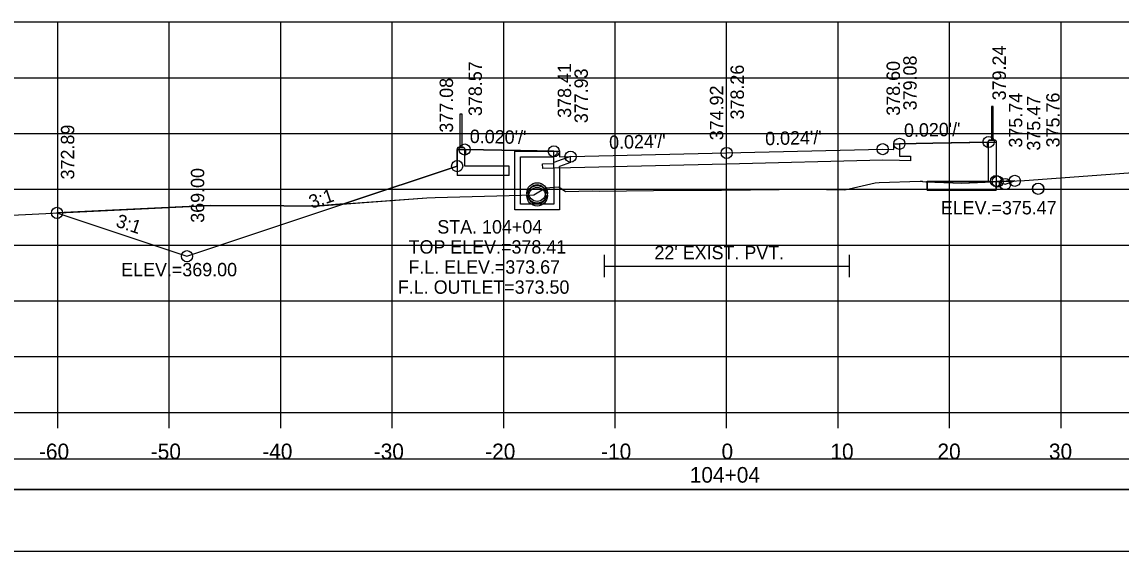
# Model space of a CAD drawing. Extents: x -37291014 to -37290680, y -936053 to -933067.
# Drawn here: x -37290906.3 to -37290807.7, y -935138.4 to -935091 of the extents above; entities that cross this region are included whole.
import ezdxf

# ---------------------------------------------------------------- set-up
doc = ezdxf.new("R2010")
doc.units = 0
for name, color, linetype in [('Default', 7, 'Continuous'), ('R_Alt Surface', 7, 'Continuous'), ('R_Axis', 7, 'Continuous'), ('R_Axis Annot', 7, 'Continuous'), ('R_Contours', 7, 'Continuous'), ('R_Exist Surface', 7, 'Continuous'), ('R_Fin Surface', 7, 'Continuous'), ('R_Grid', 7, 'Continuous'), ('R_No Plot', 7, 'Continuous'), ('R_Water', 7, 'Continuous'), ('R_Water Annot', 7, 'Continuous'), ('R_Xsect Elev', 7, 'Continuous'), ('R_Xsect Slope', 7, 'Continuous')]:
    doc.layers.add(name, color=color, linetype=linetype)

msp = doc.modelspace()

# ---------------------------------------------------------------- linework, layer by layer
at = {"layer": 'Default'}
for p, q in [((-37290867.018, -935102.217), (-37290867.018, -935099.217)), ((-37290867.018, -935099.217), (-37290866.852, -935099.217)), ((-37290866.852, -935099.217), (-37290866.852, -935102.217)), ((-37290819.352, -935098.545), (-37290819.352, -935101.545)), ((-37290819.185, -935098.545), (-37290819.352, -935098.545)), ((-37290819.185, -935101.545), (-37290819.185, -935098.545)), ((-37290867.206, -935102.238), (-37290867.268, -935102.301)), ((-37290867.268, -935102.301), (-37290867.268, -935104.725)), ((-37290866.664, -935102.217), (-37290867.206, -935102.217)), ((-37290867.206, -935102.217), (-37290867.206, -935102.238)), ((-37290866.664, -935102.238), (-37290867.206, -935102.238)), ((-37290866.664, -935102.238), (-37290866.664, -935102.217)), ((-37290866.602, -935102.301), (-37290866.664, -935102.238)), ((-37290866.602, -935103.892), (-37290866.602, -935102.301)), ((-37290819.602, -935101.629), (-37290819.539, -935101.566)), ((-37290819.602, -935105.231), (-37290819.602, -935101.629)), ((-37290819.539, -935101.545), (-37290818.997, -935101.545)), ((-37290819.539, -935101.566), (-37290819.539, -935101.545)), ((-37290819.539, -935101.566), (-37290818.997, -935101.566)), ((-37290818.997, -935101.545), (-37290818.997, -935101.566)), ((-37290818.997, -935101.566), (-37290818.935, -935101.629)), ((-37290818.935, -935101.629), (-37290818.935, -935106.064)), ((-37290862.598, -935103.892), (-37290866.602, -935103.892)), ((-37290862.598, -935104.725), (-37290862.598, -935103.892)), ((-37290862.598, -935104.725), (-37290867.268, -935104.725)), ((-37290825.105, -935106.064), (-37290825.105, -935105.231)), ((-37290825.105, -935105.231), (-37290819.602, -935105.231)), ((-37290825.105, -935106.064), (-37290818.935, -935106.064))]:
    msp.add_line(p, q, dxfattribs=at)
for points in [[(-37290819.685, -935102.233), (-37290819.602, -935102.233), (-37290819.602, -935101.733), (-37290819.685, -935101.733), (-37290819.685, -935102.233)], [(-37290866.518, -935102.905), (-37290866.602, -935102.905), (-37290866.602, -935102.405), (-37290866.518, -935102.405), (-37290866.518, -935102.905)]]:
    msp.add_lwpolyline(points, dxfattribs=at)
for points in [[(-37290992.481, -935132.878), (-37290693.722, -935132.878), (-37290693.722, -935130.172), (-37290992.481, -935130.172)], [(-37290992.481, -935138.4), (-37290693.722, -935138.4), (-37290693.722, -935132.878), (-37290992.481, -935132.878)]]:
    msp.add_lwpolyline(points, close=True, dxfattribs=at)
at = {"layer": 'R_Alt Surface'}
for points in [[(-37290827.602, -935101.893), (-37290827.602, -935102.986), (-37290826.592, -935103.006), (-37290826.602, -935103.423), (-37290827.602, -935103.403), (-37290829.102, -935103.373), (-37290843.102, -935103.709), (-37290857.102, -935104.045), (-37290858.602, -935104.075), (-37290859.602, -935104.095), (-37290859.612, -935103.678), (-37290858.602, -935103.658), (-37290858.602, -935102.565)], [(-37290854.102, -935111.848), (-37290854.102, -935113.848)], [(-37290832.102, -935111.848), (-37290832.102, -935113.848)], [(-37290854.102, -935112.848), (-37290832.102, -935112.848)]]:
    msp.add_lwpolyline(points, dxfattribs=at)
at = {"layer": 'R_Axis'}
for p, q in [((-37290993.102, -935125.972), (-37290693.102, -935125.972)), ((-37290903.102, -935127.372), (-37290903.102, -935125.972)), ((-37290893.102, -935127.372), (-37290893.102, -935125.972)), ((-37290883.102, -935127.372), (-37290883.102, -935125.972)), ((-37290873.102, -935127.372), (-37290873.102, -935125.972)), ((-37290863.102, -935127.372), (-37290863.102, -935125.972)), ((-37290853.102, -935127.372), (-37290853.102, -935125.972)), ((-37290843.102, -935127.372), (-37290843.102, -935125.972)), ((-37290833.102, -935127.372), (-37290833.102, -935125.972)), ((-37290823.102, -935127.372), (-37290823.102, -935125.972)), ((-37290813.102, -935127.372), (-37290813.102, -935125.972))]:
    msp.add_line(p, q, dxfattribs=at)
at = {"layer": 'R_Contours'}
for p, q in [((-37290819.602, -935105.231), (-37290819.602, -935102.233)), ((-37290825.105, -935105.231), (-37290819.602, -935105.231)), ((-37290825.105, -935105.316), (-37290825.105, -935105.231)), ((-37290825.105, -935105.316), (-37290825.105, -935106.064)), ((-37290818.935, -935105.231), (-37290818.935, -935105.284)), ((-37290818.935, -935105.284), (-37290818.791, -935105.278)), ((-37290818.935, -935106.064), (-37290818.935, -935105.284)), ((-37290818.791, -935105.278), (-37290818.931, -935105.231)), ((-37290817.249, -935105.213), (-37290818.791, -935105.278)), ((-37290825.105, -935106.064), (-37290818.935, -935106.064)), ((-37290877.452, -935107.285), (-37290880.019, -935107.47))]:
    msp.add_line(p, q, dxfattribs=at)
for points in [[(-37290827.602, -935101.893), (-37290827.602, -935102.986), (-37290826.592, -935103.006), (-37290826.602, -935103.423), (-37290827.602, -935103.403), (-37290829.102, -935103.373), (-37290843.102, -935103.709), (-37290857.102, -935104.045), (-37290858.602, -935104.075), (-37290859.602, -935104.095), (-37290859.612, -935103.678), (-37290858.602, -935103.658), (-37290858.602, -935102.565)], [(-37290819.685, -935101.735), (-37290824.602, -935101.833), (-37290827.602, -935101.893)], [(-37290819.602, -935102.233), (-37290819.685, -935102.233), (-37290819.685, -935101.735)], [(-37290858.602, -935102.565), (-37290861.602, -935102.505), (-37290866.602, -935102.405), (-37290867.272, -935102.405), (-37290867.273, -935103.892), (-37290877.452, -935107.285)], [(-37290877.452, -935107.285), (-37290869.986, -935106.746), (-37290869.25, -935106.704), (-37290860.404, -935106.457), (-37290859.346, -935105.839), (-37290858.166, -935105.765), (-37290857.552, -935106.158), (-37290855.169, -935106.12), (-37290854.544, -935106.136), (-37290847.204, -935106.038), (-37290843.57, -935106.059), (-37290835.773, -935105.963), (-37290832.5, -935106.009), (-37290829.761, -935105.393), (-37290829.431, -935105.348), (-37290825.729, -935105.254), (-37290825.558, -935105.248), (-37290825.521, -935105.258), (-37290825.238, -935105.311), (-37290825.105, -935105.316)], [(-37290818.935, -935105.284), (-37290822.006, -935105.413), (-37290825.105, -935105.316)], [(-37290818.931, -935105.231), (-37290818.935, -935105.231)], [(-37290818.791, -935105.278), (-37290818.117, -935105.502), (-37290817.249, -935105.213)], [(-37290903.175, -935108.086), (-37290891.515, -935111.972), (-37290884.626, -935109.675), (-37290877.452, -935107.285)], [(-37290880.019, -935107.47), (-37290882.834, -935107.462), (-37290889.439, -935107.415), (-37290903.175, -935108.086)]]:
    msp.add_lwpolyline(points, dxfattribs=at)
at = {"layer": 'R_Exist Surface'}
msp.add_lwpolyline([(-37290913.33, -935108.596), (-37290903.588, -935108.106), (-37290889.439, -935107.415), (-37290882.834, -935107.462), (-37290880.019, -935107.47), (-37290869.986, -935106.746), (-37290869.25, -935106.704), (-37290860.404, -935106.457), (-37290859.346, -935105.839), (-37290858.166, -935105.765), (-37290857.552, -935106.158), (-37290855.169, -935106.12), (-37290854.544, -935106.136), (-37290847.204, -935106.038), (-37290843.57, -935106.059), (-37290835.773, -935105.963), (-37290832.5, -935106.009), (-37290829.761, -935105.393), (-37290829.431, -935105.348), (-37290825.729, -935105.254), (-37290825.558, -935105.248), (-37290825.521, -935105.258), (-37290825.238, -935105.311), (-37290822.006, -935105.413), (-37290816.392, -935105.177), (-37290797.33, -935103.774)], dxfattribs=at)
at = {"layer": 'R_Fin Surface'}
msp.add_lwpolyline([(-37290903.175, -935108.086), (-37290891.515, -935111.972), (-37290884.626, -935109.675), (-37290877.452, -935107.285), (-37290867.273, -935103.892), (-37290867.272, -935102.405), (-37290866.602, -935102.405), (-37290861.602, -935102.505), (-37290858.602, -935102.565), (-37290858.102, -935102.565), (-37290858.101, -935103.065), (-37290857.102, -935103.045), (-37290843.102, -935102.709), (-37290829.102, -935102.373), (-37290828.103, -935102.393), (-37290828.102, -935101.893), (-37290827.602, -935101.893), (-37290824.602, -935101.833), (-37290819.602, -935101.733), (-37290818.932, -935101.733), (-37290818.931, -935105.231), (-37290818.791, -935105.278), (-37290818.117, -935105.502), (-37290817.249, -935105.213)], dxfattribs=at)
at = {"layer": 'R_Grid'}
for p, q in [((-37290993.102, -935090.972), (-37290693.102, -935090.972)), ((-37290903.102, -935125.972), (-37290903.102, -935090.972)), ((-37290893.102, -935125.972), (-37290893.102, -935090.972)), ((-37290883.102, -935125.972), (-37290883.102, -935090.972)), ((-37290873.102, -935125.972), (-37290873.102, -935090.972)), ((-37290863.102, -935125.972), (-37290863.102, -935090.972)), ((-37290853.102, -935125.972), (-37290853.102, -935090.972)), ((-37290843.102, -935125.972), (-37290843.102, -935090.972)), ((-37290833.102, -935125.972), (-37290833.102, -935090.972)), ((-37290823.102, -935125.972), (-37290823.102, -935090.972)), ((-37290813.102, -935125.972), (-37290813.102, -935090.972)), ((-37290993.102, -935095.972), (-37290693.102, -935095.972)), ((-37290993.102, -935100.972), (-37290693.102, -935100.972)), ((-37290993.102, -935105.972), (-37290693.102, -935105.972)), ((-37290993.102, -935110.972), (-37290693.102, -935110.972)), ((-37290993.102, -935115.972), (-37290693.102, -935115.972)), ((-37290993.102, -935120.972), (-37290693.102, -935120.972)), ((-37290993.102, -935125.972), (-37290693.102, -935125.972))]:
    msp.add_line(p, q, dxfattribs=at)
at = {"layer": 'R_No Plot'}
for centre, radius in [((-37290819.602, -935101.733), 0.5), ((-37290866.602, -935102.405), 0.5), ((-37290858.602, -935102.565), 0.5), ((-37290843.102, -935102.709), 0.5), ((-37290829.102, -935102.373), 0.5), ((-37290829.102, -935102.373), 0.5), ((-37290827.602, -935101.893), 0.5), ((-37290857.102, -935103.045), 0.5), ((-37290867.273, -935103.892), 0.5), ((-37290818.931, -935105.231), 0.5), ((-37290818.791, -935105.278), 0.5), ((-37290818.117, -935105.502), 0.5), ((-37290817.249, -935105.213), 0.5), ((-37290860.102, -935106.301), 0.917), ((-37290860.102, -935106.552), 0.917), ((-37290815.151, -935105.925), 0.505), ((-37290903.175, -935108.086), 0.5), ((-37290891.515, -935111.972), 0.5)]:
    msp.add_circle(centre, radius, dxfattribs=at)
at = {"layer": 'R_Water'}
for p, q in [((-37290862.102, -935102.565), (-37290858.352, -935102.565)), ((-37290861.602, -935103.065), (-37290858.602, -935103.065)), ((-37290858.269, -935102.73), (-37290858.602, -935103.065)), ((-37290857.102, -935103.045), (-37290858.602, -935103.565)), ((-37290858.269, -935102.73), (-37290858.352, -935102.565)), ((-37290858.602, -935104.065), (-37290858.602, -935103.565)), ((-37290857.102, -935103.574), (-37290858.102, -935103.921)), ((-37290858.102, -935104.065), (-37290858.102, -935103.921))]:
    msp.add_line(p, q, dxfattribs=at)
for points in [[(-37290858.102, -935104.065), (-37290858.102, -935107.802), (-37290860.102, -935107.802), (-37290862.102, -935107.802), (-37290862.102, -935102.565)], [(-37290858.602, -935104.065), (-37290858.602, -935107.302), (-37290860.102, -935107.302), (-37290861.602, -935107.302), (-37290861.602, -935103.065)], [(-37290857.102, -935103.574), (-37290857.102, -935103.045)]]:
    msp.add_lwpolyline(points, dxfattribs=at)
for centre, radius in [((-37290860.102, -935106.301), 0.75), ((-37290860.102, -935106.552), 0.75), ((-37290815.151, -935105.925), 0.5)]:
    msp.add_circle(centre, radius, dxfattribs=at)
at = {"layer": 'R_Xsect Elev'}
msp.add_line((-37290843.102, -935106.053), (-37290843.102, -935094.573), dxfattribs=at)

# ---------------------------------------------------------------- texts
at = {"layer": 'R_Axis Annot'}
for s, p in [('-60', (-37290904.794, -935130.172)), ('-50', (-37290894.761, -935130.172)), ('-40', (-37290884.761, -935130.172)), ('-30', (-37290874.761, -935130.172)), ('-20', (-37290864.761, -935130.172)), ('-10', (-37290854.364, -935130.172)), ('0', (-37290843.559, -935130.172)), ('10', (-37290833.791, -935130.172)), ('20', (-37290824.187, -935130.172)), ('30', (-37290814.187, -935130.172)), ('104+04', (-37290846.409, -935132.272))]:
    msp.add_text(s, height=1.4, dxfattribs=at).set_placement(p)
at = {"layer": 'R_Water'}
msp.add_text("22' EXIST. PVT.", height=1.2, dxfattribs=at).set_placement((-37290849.575, -935112.248))
at = {"layer": 'R_Water Annot'}
for s, p in [('STA. 104+04', (-37290869.053, -935109.936)), ('TOP ELEV.=378.41', (-37290871.633, -935111.736)), ('F.L. ELEV.=373.67', (-37290871.651, -935113.536)), ('F.L. OUTLET=373.50', (-37290872.592, -935115.336))]:
    msp.add_text(s, height=1.2, dxfattribs=at).set_placement(p)
at = {"layer": 'R_Xsect Elev'}
for s, p in [('379.24', (-37290818.052, -935097.998)), ('379.08', (-37290826.052, -935098.893)), ('378.57', (-37290865.052, -935099.405)), ('378.41', (-37290857.052, -935099.565)), ('377.93', (-37290855.552, -935100.045)), ('378.26', (-37290841.552, -935099.709)), ('378.60', (-37290827.552, -935099.373)), ('378.60', (-37290827.552, -935099.373)), ('377.08', (-37290867.646, -935100.892)), ('374.92', (-37290843.402, -935101.573)), ('375.74', (-37290816.578, -935102.231)), ('375.76', (-37290813.226, -935102.213)), ('375.47', (-37290814.961, -935102.502)), ('372.89', (-37290901.625, -935105.086)), ('369.00', (-37290889.965, -935108.972))]:
    msp.add_text(s, height=1.2, rotation=90, dxfattribs=at).set_placement(p)
for s, p in [('ELEV.=375.47', (-37290823.89, -935108.223)), ('ELEV.=369.00', (-37290897.416, -935113.772))]:
    msp.add_text(s, height=1.2, dxfattribs=at).set_placement(p)
at = {"layer": 'R_Xsect Slope'}
for s, rotation, p in [("0.020'/'", 1.14576, (-37290827.175, -935101.284)), ("0.020'/'", 358.85424, (-37290866.151, -935101.814)), ("0.024'/'", 1.37483, (-37290853.63, -935102.361)), ("0.024'/'", 1.37483, (-37290839.63, -935102.025)), ('3:1', 18.43323, (-37290880.341, -935107.72)), ('3:1', 341.56677, (-37290897.976, -935109.291))]:
    msp.add_text(s, height=1.2, rotation=rotation, dxfattribs=at).set_placement(p)

doc.saveas('drawing.dxf')
